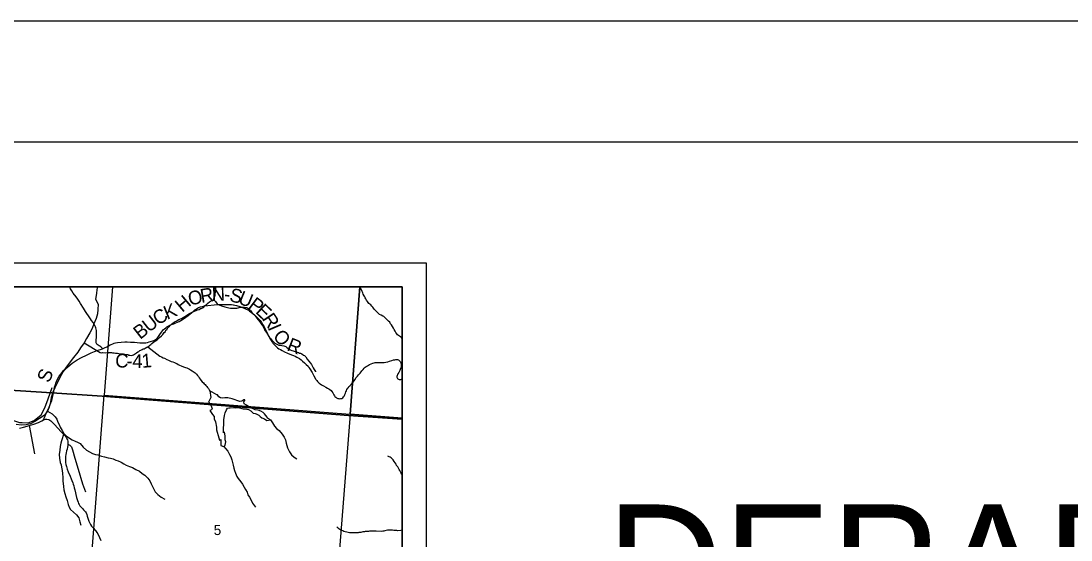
# Model space of a CAD drawing. Extents: x 0 to 44, y -23.8 to 22.
# Drawn here: x 7.321 to 11.67, y 19.853 to 22 of the extents above; entities that cross this region are included whole.
import ezdxf

# ---------------------------------------------------------------- set-up
doc = ezdxf.new("R2010")
doc.units = 0
for name, color, linetype in [('Default', 7, 'Continuous'), ('GM_X_County_Road', 7, 'Continuous'), ('GM_X_County_Road_Text', 7, 'Continuous'), ('GM_X_Minor_Lake', 7, 'Continuous'), ('GM_X_Minor_River', 7, 'Continuous'), ('GM_X_Rail_Line', 7, 'Continuous'), ('GM_X_Section', 7, 'Continuous'), ('GM_X_Section_Text', 7, 'Continuous'), ('GM_X_State_Route', 7, 'Continuous'), ('GM_X_Township_Road', 7, 'Continuous'), ('SH_Border', 7, 'Continuous'), ('SH_Cut_Line', 7, 'Continuous'), ('SH_Data', 7, 'Continuous'), ('SH_Text', 7, 'Continuous')]:
    doc.layers.add(name, color=color, linetype=linetype)

msp = doc.modelspace()

# ---------------------------------------------------------------- linework, layer by layer
at = {"layer": 'Default'}
for points in [[(8.9, 20.3521), (8.9, 20.9), (6.8158, 20.9), (6.7107, 20.5383), (6.7023, 20.5094), (6.7257, 20.5079), (6.8124, 20.5023), (6.892, 20.4972), (7.016, 20.4891), (7.4495, 20.4611), (7.6577, 20.4476), (8.6785, 20.3684)], [(8.725, 20.9), (7.7, 20.9), (7.6657, 20.4518), (8.6843, 20.3728)], [(8.9, 20.3568), (8.9, 20.9), (8.725, 20.9), (8.6843, 20.3728)], [(8.9, 19.3386), (8.9, 20.3568), (8.6843, 20.3728), (8.6049, 19.3603)]]:
    msp.add_lwpolyline(points, close=True, dxfattribs=at)
msp.add_lwpolyline([(7.2787, 14.3616), (7.5613, 14.343), (8.045, 14.3111), (8.4778, 14.2825), (8.9, 14.2547), (8.9, 20.3521), (8.6785, 20.3684), (7.6577, 20.4476), (7.4495, 20.4611), (7.016, 20.4891)], dxfattribs=at)
at = {"layer": 'GM_X_County_Road'}
for points in [[(7.593, 20.6177), (7.6126, 20.6267), (7.6255, 20.6321), (7.6364, 20.6369), (7.6593, 20.6438), (7.6679, 20.6479), (7.6768, 20.6526), (7.6833, 20.6561), (7.6903, 20.6597), (7.6951, 20.6619), (7.7019, 20.6648), (7.7076, 20.6669), (7.7129, 20.6683), (7.7204, 20.6696), (7.7367, 20.6708), (7.7508, 20.672), (7.7612, 20.6721), (7.7751, 20.6716), (7.7913, 20.6712), (7.814, 20.6691), (7.8217, 20.6683), (7.827, 20.6682), (7.8328, 20.6684), (7.8387, 20.669), (7.845, 20.6703), (7.8518, 20.6721), (7.8579, 20.6739), (7.8679, 20.6774), (7.8711, 20.6784), (7.8745, 20.6802), (7.8785, 20.6824), (7.882, 20.6853), (7.8866, 20.6893), (7.8909, 20.6948), (7.897, 20.7033), (7.9031, 20.7133), (7.9081, 20.7186), (7.9122, 20.7235), (7.9158, 20.7268), (7.9213, 20.731), (7.9258, 20.7341), (7.9312, 20.7378), (7.9381, 20.7417), (7.9444, 20.7444), (7.954, 20.7476), (7.9631, 20.7512), (7.969, 20.7535), (7.9758, 20.7567), (7.9904, 20.7655), (8.0043, 20.7745), (8.0133, 20.781), (8.0223, 20.788), (8.0338, 20.7976), (8.0416, 20.8049), (8.0443, 20.8068), (8.0479, 20.8092), (8.0524, 20.8116), (8.0572, 20.814), (8.0648, 20.8169), (8.0728, 20.8193), (8.0809, 20.8209), (8.0959, 20.823), (8.121, 20.8256), (8.136, 20.8268), (8.1468, 20.8272), (8.1616, 20.8274), (8.1745, 20.8275), (8.1869, 20.8272), (8.1938, 20.8267), (8.2, 20.8258), (8.201, 20.8256)], [(8.201, 20.8256), (8.2073, 20.8244), (8.2138, 20.8226), (8.2271, 20.8184), (8.2451, 20.8116), (8.2546, 20.8078), (8.2581, 20.8061), (8.2631, 20.8035), (8.2683, 20.7999), (8.2766, 20.7938), (8.2882, 20.7847), (8.2914, 20.7815), (8.2983, 20.775), (8.3056, 20.7675), (8.3117, 20.7602), (8.3178, 20.7523), (8.3237, 20.7436), (8.3286, 20.7351), (8.3327, 20.7267), (8.3444, 20.703), (8.3481, 20.6941), (8.3527, 20.6858), (8.3579, 20.6776), (8.3629, 20.6697), (8.3648, 20.6673), (8.3688, 20.6628), (8.3729, 20.6583), (8.3785, 20.653), (8.3843, 20.648), (8.3899, 20.6443), (8.3967, 20.6403), (8.4038, 20.6361), (8.4123, 20.6315), (8.4251, 20.6259), (8.4414, 20.6192), (8.4503, 20.6155), (8.457, 20.6128), (8.4635, 20.6096), (8.4695, 20.6062), (8.4747, 20.6032), (8.4815, 20.5981), (8.4879, 20.5931), (8.4951, 20.5859), (8.5029, 20.5789), (8.5104, 20.5713), (8.5141, 20.5665), (8.518, 20.5606), (8.5269, 20.5462), (8.5346, 20.5319), (8.5413, 20.5195), (8.5431, 20.5166), (8.5463, 20.5124), (8.5499, 20.5082), (8.5534, 20.5047), (8.5565, 20.5022), (8.5599, 20.4992), (8.5661, 20.4947), (8.5738, 20.4903), (8.5835, 20.4848), (8.5909, 20.4813), (8.5969, 20.4781), (8.601, 20.475), (8.6057, 20.4708), (8.6091, 20.4666), (8.6127, 20.4615), (8.6169, 20.454), (8.6195, 20.4493), (8.6217, 20.4467), (8.6249, 20.4437), (8.6283, 20.4413), (8.631, 20.4398), (8.6343, 20.4385), (8.6379, 20.4375), (8.6415, 20.4372), (8.646, 20.4376), (8.6499, 20.4388), (8.6542, 20.4413), (8.6578, 20.445), (8.6602, 20.4479), (8.6613, 20.4509), (8.6631, 20.4553), (8.6652, 20.4605), (8.667, 20.4652), (8.669, 20.4701), (8.6713, 20.4753), (8.6746, 20.4803), (8.6773, 20.4838), (8.6798, 20.4872), (8.6828, 20.4905), (8.6884, 20.4967), (8.6968, 20.5054), (8.7041, 20.5148), (8.7103, 20.5245), (8.7146, 20.5302), (8.7196, 20.5358), (8.7259, 20.5433), (8.7305, 20.5486), (8.7336, 20.5525), (8.738, 20.5579), (8.7434, 20.5634), (8.7471, 20.5673), (8.7513, 20.5705), (8.756, 20.574), (8.7649, 20.579), (8.7716, 20.5818), (8.778, 20.5845), (8.7836, 20.586), (8.7881, 20.5869), (8.7925, 20.5874), (8.7986, 20.5874), (8.8031, 20.5875), (8.8083, 20.5871), (8.8136, 20.5868), (8.8188, 20.5867), (8.8255, 20.587), (8.832, 20.5878), (8.8404, 20.5894), (8.8482, 20.5921), (8.8573, 20.595), (8.8647, 20.5978), (8.8696, 20.5987), (8.8746, 20.5996), (8.8772, 20.5999), (8.8809, 20.5991), (8.8844, 20.5975), (8.888, 20.5953), (8.8903, 20.593), (8.8927, 20.59), (8.8945, 20.5861), (8.8957, 20.5818), (8.8962, 20.5771), (8.8962, 20.5724), (8.8958, 20.5681), (8.8936, 20.5617), (8.8903, 20.5545), (8.8857, 20.5459), (8.8828, 20.5402), (8.8803, 20.5355), (8.8794, 20.5328), (8.8784, 20.5293), (8.8782, 20.5266), (8.879, 20.5237), (8.8804, 20.5211), (8.8824, 20.519), (8.8847, 20.5178), (8.888, 20.5169), (8.8909, 20.5165), (8.894, 20.5167), (8.8974, 20.5175), (8.9, 20.5182)], [(7.4652, 20.5009), (7.4655, 20.5018), (7.4685, 20.5088), (7.4745, 20.5215), (7.4795, 20.5309), (7.4873, 20.5406), (7.4977, 20.5535), (7.5149, 20.5692), (7.5333, 20.5847), (7.5535, 20.5988), (7.5718, 20.608), (7.593, 20.6177)], [(7.4142, 20.3494), (7.4286, 20.3826), (7.4335, 20.3933), (7.4414, 20.4092), (7.4448, 20.4197), (7.4484, 20.4297), (7.452, 20.4417), (7.4547, 20.4543), (7.456, 20.4602), (7.4587, 20.4752), (7.4606, 20.4851), (7.4624, 20.4921), (7.4652, 20.5009)]]:
    msp.add_lwpolyline(points, dxfattribs=at)
at = {"layer": 'GM_X_Minor_Lake'}
for points in [[(8.1035, 20.4696), (8.1079, 20.4427), (8.1029, 20.4344), (8.0983, 20.4231), (8.1073, 20.4112), (8.1129, 20.3964), (8.1102, 20.3915), (8.1034, 20.3885), (8.1146, 20.3725), (8.1218, 20.3641), (8.1221, 20.3542), (8.1265, 20.3417), (8.1313, 20.3189), (8.1308, 20.309), (8.1401, 20.2759), (8.1442, 20.2664), (8.1487, 20.2679), (8.1491, 20.2603), (8.1493, 20.244), (8.1603, 20.2394), (8.1618, 20.2401), (8.1645, 20.2428), (8.1671, 20.2446), (8.1695, 20.259), (8.1677, 20.267), (8.167, 20.2837), (8.1641, 20.2982), (8.1595, 20.2967), (8.1614, 20.3498), (8.1646, 20.3684), (8.1665, 20.3793), (8.1719, 20.3907), (8.1769, 20.3979), (8.1822, 20.399), (8.1875, 20.3989), (8.2015, 20.4007), (8.2084, 20.3999), (8.2209, 20.4014), (8.2413, 20.3955), (8.2523, 20.3955), (8.2568, 20.3935), (8.264, 20.3927), (8.2734, 20.3873), (8.2836, 20.3778), (8.2915, 20.3755), (8.2949, 20.3751), (8.307, 20.3693), (8.3123, 20.3636), (8.3194, 20.3582), (8.3296, 20.3536), (8.3402, 20.3474)], [(8.3553, 20.3502), (8.3425, 20.3561), (8.3406, 20.3607), (8.3361, 20.3679), (8.3294, 20.3741), (8.3249, 20.3802), (8.3151, 20.3855), (8.3033, 20.3902), (8.2912, 20.3914), (8.2682, 20.4022), (8.2554, 20.4106), (8.246, 20.4156), (8.2441, 20.4247), (8.2491, 20.4293), (8.2487, 20.4323), (8.2446, 20.4327), (8.2366, 20.4278), (8.2275, 20.4264), (8.215, 20.4295), (8.2086, 20.4322), (8.1965, 20.4364), (8.1776, 20.4404), (8.1655, 20.4416), (8.1541, 20.4402), (8.1473, 20.4406), (8.1401, 20.4452), (8.1349, 20.4528), (8.1322, 20.454), (8.1035, 20.4696)], [(8.3402, 20.3474), (8.3553, 20.3502)]]:
    msp.add_lwpolyline(points, dxfattribs=at)
at = {"layer": 'GM_X_Minor_River'}
for points in [[(7.6388, 20.9), (7.6349, 20.8895), (7.6347, 20.8725), (7.6304, 20.8493), (7.6405, 20.828), (7.6396, 20.8067), (7.6387, 20.7889), (7.6333, 20.7692), (7.6237, 20.7468), (7.6163, 20.7282), (7.6071, 20.7104), (7.5933, 20.6866), (7.5826, 20.6684), (7.5676, 20.6483), (7.5561, 20.6302), (7.5389, 20.6082), (7.5087, 20.5677), (7.4961, 20.5496), (7.4826, 20.525), (7.4719, 20.5041), (7.4611, 20.4829), (7.453, 20.4647), (7.4464, 20.442), (7.4436, 20.4237), (7.4378, 20.4029), (7.4312, 20.3851), (7.4171, 20.3673), (7.3977, 20.3556), (7.3786, 20.3428), (7.3604, 20.333), (7.3421, 20.3289), (7.322, 20.3275), (7.3019, 20.3299)], [(8.113, 20.8424), (8.1168, 20.8451), (8.1199, 20.8503), (8.123, 20.8541), (8.1246, 20.8613), (8.1254, 20.8651), (8.1258, 20.8704), (8.1263, 20.8776), (8.1271, 20.8829), (8.128, 20.8924), (8.1288, 20.8989), (8.1292, 20.9)], [(8.9, 20.6865), (8.8996, 20.6869), (8.897, 20.6911), (8.889, 20.6958), (8.8849, 20.6985), (8.8811, 20.7016), (8.8774, 20.7062), (8.874, 20.7112), (8.8707, 20.7165), (8.867, 20.7234), (8.864, 20.7296), (8.8603, 20.7364), (8.8558, 20.7433), (8.8525, 20.7476), (8.8484, 20.7537), (8.8435, 20.7579), (8.8386, 20.7637), (8.8289, 20.7737), (8.824, 20.7768), (8.8202, 20.7791), (8.8126, 20.7827), (8.8066, 20.7862), (8.8014, 20.7915), (8.7939, 20.7985), (8.7886, 20.8035), (8.7845, 20.8081), (8.7785, 20.8154), (8.7751, 20.8196), (8.7699, 20.8261), (8.7661, 20.8285), (8.762, 20.8319), (8.7598, 20.8358), (8.7564, 20.84), (8.753, 20.8446), (8.7493, 20.85), (8.7467, 20.8546), (8.7449, 20.8584), (8.743, 20.8626), (8.7393, 20.8699), (8.7367, 20.876), (8.7341, 20.8813), (8.7312, 20.8882), (8.7278, 20.8943), (8.7241, 20.8989), (8.7229, 20.9)], [(7.5826, 20.6684), (7.6488, 20.6283), (7.6553, 20.6274), (7.6591, 20.6278), (7.6704, 20.6276), (7.6784, 20.6279), (7.6841, 20.6282), (7.6966, 20.628), (7.7004, 20.6276), (7.7068, 20.6271), (7.7133, 20.6263), (7.7212, 20.6251), (7.7262, 20.6246), (7.736, 20.623), (7.7417, 20.6225), (7.7455, 20.6225), (7.7516, 20.6216), (7.7595, 20.6208), (7.7637, 20.62), (7.7678, 20.618), (7.7716, 20.6172), (7.7788, 20.616), (7.7826, 20.6171), (7.7876, 20.6185), (7.7952, 20.6237), (7.8002, 20.6267), (7.8055, 20.6312), (7.8094, 20.6331), (7.8132, 20.6364), (7.8178, 20.6383), (7.8231, 20.6409), (7.8269, 20.6431), (7.8311, 20.6442), (7.8353, 20.6468), (7.8426, 20.6505), (7.8471, 20.6524), (7.8517, 20.6557), (7.8556, 20.6591), (7.8594, 20.6617), (7.8632, 20.6662), (7.872, 20.6722), (7.8789, 20.677), (7.8854, 20.6815), (7.89, 20.6853), (7.8954, 20.6905), (7.9027, 20.698), (7.9084, 20.7033), (7.9146, 20.7116), (7.9192, 20.7153), (7.9219, 20.7202), (7.925, 20.724), (7.9312, 20.7334), (7.9365, 20.7379), (7.9461, 20.7473), (7.9507, 20.7499), (7.9576, 20.7559), (7.9637, 20.7584), (7.9683, 20.7607), (7.9755, 20.7655), (7.9862, 20.7696), (7.9931, 20.7737), (7.9999, 20.777), (8.0084, 20.7833), (8.0126, 20.7852), (8.0187, 20.7897), (8.0225, 20.7908), (8.0271, 20.7934), (8.0336, 20.7963), (8.0427, 20.8011), (8.0473, 20.8026), (8.053, 20.8052), (8.0587, 20.8066), (8.0644, 20.81), (8.0682, 20.8111), (8.0778, 20.8148), (8.0843, 20.8227), (8.0904, 20.8279), (8.0958, 20.8332), (8.1016, 20.838), (8.1061, 20.8406), (8.113, 20.8443), (8.1168, 20.8454), (8.1217, 20.8446), (8.127, 20.8396), (8.13, 20.8354)], [(8.13, 20.8354), (8.1337, 20.8304), (8.1375, 20.8277), (8.1454, 20.8238), (8.1556, 20.8202), (8.1613, 20.819), (8.1658, 20.8178), (8.1711, 20.8159), (8.1772, 20.8143), (8.1825, 20.8134), (8.1897, 20.8118), (8.195, 20.8114), (8.2056, 20.8116), (8.2147, 20.8123), (8.2212, 20.8137), (8.2254, 20.8144), (8.2299, 20.8155), (8.2352, 20.8162), (8.2421, 20.8157), (8.2459, 20.8157), (8.25, 20.8152), (8.2557, 20.8148), (8.2595, 20.8136), (8.2644, 20.809), (8.2696, 20.8032), (8.2738, 20.8005), (8.2779, 20.7944), (8.2846, 20.7871), (8.2891, 20.7824), (8.2951, 20.7744), (8.3022, 20.7656), (8.3063, 20.7613), (8.3093, 20.7571), (8.313, 20.7514), (8.3186, 20.7429), (8.3224, 20.7395), (8.325, 20.7341), (8.3283, 20.7276), (8.332, 20.72), (8.3376, 20.7108), (8.3421, 20.7042), (8.3454, 20.6985), (8.3506, 20.6912), (8.3559, 20.6851), (8.36, 20.6801), (8.3652, 20.6739), (8.3731, 20.6674), (8.3807, 20.6631), (8.3844, 20.6619), (8.3897, 20.6592), (8.3947, 20.6587), (8.4011, 20.6575), (8.4098, 20.6559), (8.4143, 20.6543), (8.4181, 20.6531), (8.4222, 20.6489), (8.4264, 20.6465), (8.4305, 20.6431), (8.4362, 20.6396), (8.4426, 20.6372), (8.449, 20.6352), (8.4573, 20.6321), (8.4615, 20.6313), (8.4702, 20.6278), (8.4751, 20.6262), (8.4789, 20.6257), (8.4845, 20.6226), (8.4917, 20.618), (8.4955, 20.616), (8.5011, 20.6103), (8.507, 20.6007), (8.5142, 20.5926), (8.5198, 20.5846), (8.5242, 20.5792), (8.5272, 20.5734), (8.5317, 20.5646), (8.5358, 20.5581), (8.5384, 20.5539), (8.541, 20.5497), (8.5418, 20.5485)], [(7.8471, 20.6524), (7.8968, 20.613), (7.9032, 20.6106), (7.9096, 20.6071), (7.9152, 20.6044), (7.9251, 20.5993), (7.9326, 20.5969), (7.9436, 20.5915), (7.9504, 20.5895), (7.9575, 20.5867), (7.9621, 20.5848), (7.9673, 20.5824), (7.9726, 20.5789), (7.9779, 20.5766), (7.9847, 20.5727), (7.9945, 20.5688), (8.0021, 20.5664), (8.0085, 20.5644), (8.0138, 20.5628), (8.0191, 20.5597), (8.024, 20.5574), (8.0307, 20.5527), (8.0383, 20.5477), (8.0424, 20.5439), (8.0484, 20.5385), (8.0529, 20.5338), (8.0559, 20.5292), (8.0596, 20.5243), (8.0641, 20.5181), (8.0667, 20.5135), (8.072, 20.5074), (8.0768, 20.5028), (8.0798, 20.4989), (8.0836, 20.4958), (8.0869, 20.492), (8.0914, 20.4874), (8.0944, 20.4832), (8.0978, 20.4789), (8.1019, 20.4713), (8.1035, 20.4696)], [(7.4312, 20.3851), (7.45, 20.3744), (7.4629, 20.3626), (7.4697, 20.3531), (7.4743, 20.3406), (7.4789, 20.3299), (7.4838, 20.32), (7.4918, 20.3063), (7.4993, 20.293), (7.5081, 20.2835), (7.5218, 20.2736), (7.5328, 20.2672), (7.5453, 20.2622), (7.556, 20.258), (7.567, 20.2519), (7.5795, 20.2367), (7.5932, 20.2238), (7.6046, 20.2173), (7.6179, 20.2112), (7.63, 20.2066), (7.6399, 20.2047), (7.6547, 20.2001), (7.6669, 20.1963), (7.6821, 20.1933), (7.6927, 20.1918), (7.703, 20.1879), (7.714, 20.1834), (7.7235, 20.1799), (7.7361, 20.1742), (7.7478, 20.1681), (7.7573, 20.1628), (7.771, 20.1567), (7.7828, 20.1529), (7.7969, 20.1442), (7.8117, 20.1369), (7.8234, 20.1282), (7.8348, 20.1206), (7.8462, 20.1091), (7.855, 20.0981), (7.861, 20.0856), (7.8656, 20.0734), (7.8709, 20.0624), (7.877, 20.0525), (7.8876, 20.0411), (7.9021, 20.0304), (7.9173, 20.022)], [(8.3553, 20.3502), (8.3629, 20.3372), (8.3713, 20.3243), (8.3796, 20.3144), (8.391, 20.306), (8.4032, 20.2908), (8.4119, 20.2779), (8.4165, 20.2676), (8.4203, 20.2528), (8.4248, 20.2345), (8.4328, 20.2178), (8.4423, 20.2056), (8.4525, 20.195), (8.4636, 20.1889)], [(7.4993, 20.293), (7.4993, 20.293), (7.4891, 20.2634), (7.4864, 20.2535), (7.4841, 20.2402), (7.4826, 20.2246), (7.4799, 20.2067), (7.481, 20.1912), (7.4837, 20.1737), (7.4871, 20.1634), (7.4886, 20.1535), (7.4916, 20.1406), (7.4935, 20.1284), (7.4943, 20.1109), (7.495, 20.0961), (7.4965, 20.0858), (7.4969, 20.074), (7.4992, 20.0604), (7.5026, 20.0451), (7.5068, 20.0318), (7.5121, 20.0166), (7.5174, 19.9991), (7.5208, 19.9889), (7.5257, 19.979), (7.539, 19.9672), (7.5519, 19.9569), (7.5607, 19.9447), (7.5649, 19.9276), (7.5686, 19.9147)], [(8.1618, 20.2401), (8.1682, 20.2306), (8.178, 20.2199), (8.1843, 20.2066), (8.1903, 20.1963), (8.1947, 20.1845), (8.1973, 20.1735), (8.1995, 20.1621), (8.2025, 20.1495), (8.2054, 20.14), (8.2099, 20.1297), (8.2151, 20.116), (8.2203, 20.1065), (8.2316, 20.0935), (8.2395, 20.0832), (8.2451, 20.0718), (8.2518, 20.0615), (8.2575, 20.0505), (8.2615, 20.0402), (8.2675, 20.0299), (8.2728, 20.02), (8.2802, 20.0056), (8.2881, 19.9945), (8.293, 19.9892)], [(8.9, 20.1244), (8.8992, 20.1256), (8.8951, 20.1325), (8.8902, 20.1405), (8.888, 20.1444), (8.8846, 20.1494), (8.8817, 20.1559), (8.8772, 20.1616), (8.8757, 20.1662), (8.8712, 20.1719), (8.8671, 20.1777), (8.8627, 20.1846), (8.8585, 20.1888), (8.8544, 20.1927), (8.8499, 20.195), (8.8457, 20.1973), (8.8408, 20.1997)], [(8.9, 19.8931), (8.8995, 19.893), (8.8953, 19.8923), (8.8824, 19.891), (8.8786, 19.8914), (8.8745, 19.8915), (8.8703, 19.8923), (8.865, 19.8923), (8.8601, 19.8932), (8.8559, 19.8936), (8.8513, 19.8937), (8.8445, 19.893), (8.8399, 19.8927), (8.8289, 19.8905), (8.8236, 19.8898), (8.8194, 19.8891), (8.8141, 19.8884), (8.7929, 19.8887), (8.7864, 19.8892), (8.7826, 19.8888), (8.7724, 19.8886), (8.7655, 19.8887), (8.7602, 19.8884), (8.7561, 19.8884), (8.7523, 19.8881), (8.7473, 19.8874), (8.7435, 19.887), (8.7371, 19.886), (8.7283, 19.8838), (8.7211, 19.8832), (8.7173, 19.8828), (8.7127, 19.8825), (8.7078, 19.8822), (8.7002, 19.8819), (8.6903, 19.882), (8.6858, 19.8825), (8.682, 19.8825), (8.6759, 19.8837), (8.6714, 19.8849), (8.6635, 19.8869), (8.6586, 19.8885), (8.654, 19.8901), (8.648, 19.8928), (8.6423, 19.8959), (8.6374, 19.8994), (8.6337, 19.9025), (8.6292, 19.9056)]]:
    msp.add_lwpolyline(points, dxfattribs=at)
at = {"layer": 'GM_X_Rail_Line'}
msp.add_lwpolyline([(6.7295, 20.6047), (6.7644, 20.5946), (6.84, 20.5777), (6.9312, 20.5568), (6.9782, 20.5449), (7.0086, 20.5308), (7.0474, 20.5035), (7.1721, 20.4142), (7.2358, 20.3715), (7.2818, 20.3494), (7.315, 20.3394), (7.3263, 20.3384), (7.3507, 20.3379), (7.3763, 20.3478), (7.4044, 20.3703), (7.4197, 20.4001), (7.4343, 20.437), (7.4504, 20.4841)], dxfattribs=at)
at = {"layer": 'GM_X_Section'}
msp.add_lwpolyline([(7.6657, 20.4518), (8.6843, 20.3728), (8.6049, 19.3603), (7.5875, 19.4351)], close=True, dxfattribs=at)
at = {"layer": 'GM_X_State_Route'}
msp.add_lwpolyline([(7.3158, 20.3148), (7.3317, 20.3193), (7.3475, 20.3237), (7.3546, 20.3262), (7.374, 20.3316), (7.394, 20.3389), (7.4078, 20.3462), (7.4142, 20.3494), (7.4226, 20.3525), (7.4277, 20.353), (7.4363, 20.3507), (7.4405, 20.3486), (7.4455, 20.3458), (7.4606, 20.3308), (7.4884, 20.3008), (7.5035, 20.2846), (7.5084, 20.2784), (7.5116, 20.2718), (7.5134, 20.2672), (7.5149, 20.2616), (7.5157, 20.2555), (7.5159, 20.2493), (7.5152, 20.2439), (7.5139, 20.2371), (7.5119, 20.2283), (7.5105, 20.2221), (7.5079, 20.2129), (7.5071, 20.2069), (7.5058, 20.1988), (7.5053, 20.1917), (7.5053, 20.1821), (7.5061, 20.1738), (7.5072, 20.1651), (7.5095, 20.1565), (7.5129, 20.1463), (7.5172, 20.135), (7.5245, 20.1169), (7.5291, 20.1061), (7.5324, 20.0989), (7.5362, 20.0892), (7.538, 20.0837), (7.5402, 20.0771), (7.5422, 20.069), (7.5443, 20.0608), (7.5519, 20.0284), (7.5555, 20.0156), (7.5576, 20.0088), (7.5597, 20.0037), (7.5621, 19.9991), (7.5651, 19.9946), (7.5687, 19.99), (7.5755, 19.9826), (7.5806, 19.9775), (7.5852, 19.9726), (7.5883, 19.9687), (7.5908, 19.9646), (7.5934, 19.9587), (7.596, 19.9514), (7.5995, 19.9393), (7.6029, 19.9301), (7.6049, 19.9253), (7.6094, 19.917), (7.6138, 19.9106), (7.621, 19.9022), (7.6272, 19.8951), (7.6302, 19.8917), (7.6322, 19.8884), (7.6351, 19.8843), (7.6391, 19.8779), (7.6462, 19.8629), (7.6518, 19.8509)], dxfattribs=at)
at = {"layer": 'GM_X_Township_Road'}
msp.add_line((7.3546, 20.3262), (7.3768, 20.2098), dxfattribs=at)
for points in [[(7.6593, 20.6438), (7.657, 20.6468), (7.6523, 20.652), (7.6485, 20.6547), (7.6454, 20.6564), (7.6407, 20.6593), (7.6383, 20.6609), (7.6353, 20.6635), (7.6336, 20.6659), (7.6329, 20.6681), (7.6329, 20.6699), (7.633, 20.6743), (7.6333, 20.6827), (7.6337, 20.6886), (7.6341, 20.6956), (7.6344, 20.7015), (7.6345, 20.7056), (7.6342, 20.7099), (7.6339, 20.718), (7.6336, 20.7197), (7.6321, 20.7256), (7.6309, 20.7301), (7.6295, 20.734), (7.6271, 20.7397), (7.6249, 20.7447), (7.6201, 20.7521), (7.6139, 20.7605), (7.6088, 20.7684), (7.6065, 20.7723), (7.5888, 20.7985), (7.5799, 20.812), (7.5676, 20.8313), (7.5621, 20.8402), (7.5536, 20.8527), (7.5437, 20.8663), (7.5435, 20.8665), (7.5379, 20.8742), (7.5325, 20.883), (7.527, 20.8924), (7.5231, 20.9)], [(7.5159, 20.2493), (7.5238, 20.2455), (7.5305, 20.2378), (7.5352, 20.2257), (7.544, 20.1912), (7.5586, 20.1453), (7.5767, 20.0847), (7.5887, 20.0524)]]:
    msp.add_lwpolyline(points, dxfattribs=at)
at = {"layer": 'SH_Border'}
msp.add_lwpolyline([(1.5, 21.5), (33.5, 21.5), (33.5, 0.5), (1.5, 0.5)], close=True, dxfattribs=at)
at = {"layer": 'SH_Cut_Line'}
msp.add_lwpolyline([(0, 0), (34, 0), (34, 22), (0, 22)], close=True, dxfattribs=at)
msp.add_lwpolyline([(2.838, 14.1), (8.9, 14.1), (8.9, 20.9), (6.8158, 20.9)], dxfattribs=at)
at = {"layer": 'SH_Data'}
for p, q in [((2, 21), (9, 21)), ((9, 21), (9, 14)), ((2.1, 20.9), (8.9, 20.9)), ((8.9, 20.9), (8.9, 14.1))]:
    msp.add_line(p, q, dxfattribs=at)

# ---------------------------------------------------------------- texts
at = {"layer": 'GM_X_County_Road_Text'}
for s, rotation, p in [('O', 14.387, (8.0213, 20.8214)), ('R', 9.649, (8.0685, 20.8336)), ('N', 2.1333, (8.1126, 20.8412)), ('S', 347.371, (8.1819, 20.841)), ('U', 337.8363, (8.2169, 20.8333)), ('K', 22.1883, (7.9262, 20.7633)), ('H', 40.2209, (7.9891, 20.7922)), ('-', 353.943, (8.1604, 20.8432)), ('P', 323.2717, (8.2599, 20.8164)), ('C', 33.0985, (7.8896, 20.7391)), ('E', 316.532, (8.2893, 20.7946)), ('R', 303.3956, (8.3179, 20.768)), ('B', 38.2048, (7.8147, 20.6802)), ('U', 38.0568, (7.8513, 20.7091)), ('I', 293.1699, (8.3423, 20.7314)), ('O', 311.0948, (8.3618, 20.6935)), ('R', 338.6875, (8.4189, 20.6388)), ('C', 357.972, (7.7108, 20.5673)), ('4', 359.4902, (7.7824, 20.5649)), ('1', 4.7978, (7.8231, 20.5648)), ('-', 358.2814, (7.7578, 20.5656)), ('S', 68.9918, (7.4387, 20.4999))]:
    msp.add_text(s, height=0.0568, rotation=rotation, dxfattribs=at).set_placement(p)
at = {"layer": 'GM_X_Section_Text'}
msp.add_text('5', height=0.0419, rotation=0, dxfattribs=at).set_placement((8.1197, 19.8732))
at = {"layer": 'SH_Text'}
msp.add_text('DEPARTMENT OF TRANSPORTATION', height=0.5, dxfattribs=at).set_placement((9.7466, 19.5))

doc.saveas('drawing.dxf')
